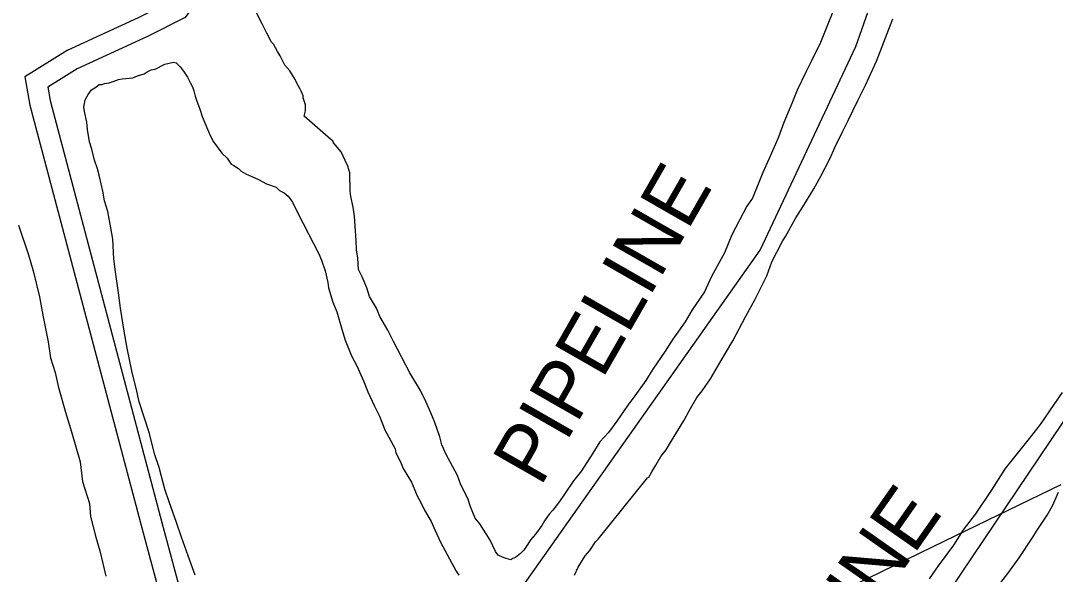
# Model space of a CAD drawing. Extents: x 3297716 to 3335574, y 688621 to 713991.
# Drawn here: x 3303447 to 3304936, y 702153 to 702950 of the extents above; entities that cross this region are included whole.
import ezdxf

# ---------------------------------------------------------------- set-up
doc = ezdxf.new("R2010")
doc.units = 0
for name, color, linetype in [('V-ROAD-CNTR', 7, 'Continuous'), ('V-SITE-VEGE', 7, 'Continuous'), ('V-TOPO-SHOR', 7, 'Continuous'), ('V-UTIL-IDEN', 7, 'Continuous'), ('V-UTIL-LINE', 7, 'Continuous')]:
    doc.layers.add(name, color=color, linetype=linetype)

msp = doc.modelspace()

# ---------------------------------------------------------------- linework, layer by layer
at = {"layer": 'V-ROAD-CNTR'}
for points in [[(3303730.2, 703081.3), (3303709.7, 703040.3), (3303663.9, 702978.3), (3303616.3, 702954.5), (3303513.9, 702907.1), (3303453.1, 702869.2), (3303460.3, 702828.8), (3303621.3, 702219.8), (3303756.4, 701717), (3303788.6, 701628.8)], [(3303757, 703067.9), (3303735.4, 703024.5), (3303683.8, 702954.7), (3303629.4, 702927.5), (3303528.2, 702880.7), (3303486.2, 702854.5), (3303489.6, 702835.2), (3303650.3, 702227.5), (3303785, 701726), (3303816.8, 701639.1)]]:
    msp.add_lwpolyline(points, dxfattribs=at)
at = {"layer": 'V-SITE-VEGE'}
for p, q in [((3303444.1, 702656), (3303458.6, 702613.1)), ((3303458.6, 702613.1), (3303465.3, 702590)), ((3303465.3, 702590), (3303474.3, 702552.6)), ((3303474.3, 702552.6), (3303478.8, 702526.2)), ((3303478.8, 702526.2), (3303486.7, 702487.7)), ((3303486.7, 702487.7), (3303490.2, 702464.6)), ((3303490.2, 702464.6), (3303496.9, 702443.8)), ((3303496.9, 702443.8), (3303501.4, 702421.8)), ((3303501.4, 702421.8), (3303511.4, 702386.6)), ((3303511.4, 702386.6), (3303520.4, 702358)), ((3303520.4, 702358), (3303532.7, 702315.1)), ((3303532.7, 702315.1), (3303536.2, 702286.5)), ((3303536.2, 702286.5), (3303546.2, 702254.7)), ((3304932.1, 702251.5), (3304940.8, 702271.3)), ((3303546.2, 702254.7), (3303547.4, 702236)), ((3304924.5, 702238.2), (3304932.1, 702251.5)), ((3303547.4, 702236), (3303555.3, 702206.3)), ((3304909.2, 702215), (3304924.5, 702238.2)), ((3303555.3, 702206.3), (3303560.9, 702186.5)), ((3304884, 702176.4), (3304903.7, 702206.2)), ((3304903.7, 702206.2), (3304909.2, 702215)), ((3303560.9, 702186.5), (3303569.8, 702150.2)), ((3304867.6, 702154.3), (3304884, 702176.4)), ((3304840.3, 702118.9), (3304867.6, 702154.3))]:
    msp.add_line(p, q, dxfattribs=at)
for points in [[(3303930.3, 702620.3), (3303930.1, 702633.6), (3303928.9, 702646.9), (3303927.6, 702668.7), (3303925.5, 702681.9), (3303922.4, 702697), (3303921.4, 702704.6), (3303921, 702731.2), (3303918, 702740.6), (3303914.1, 702749.1), (3303908.2, 702761.4), (3303897.5, 702774.5), (3303896.5, 702777.3), (3303893.7, 702779.2), (3303855.2, 702812.7), (3303857, 702820.3), (3303856.8, 702828.9), (3303853.8, 702839.3), (3303853.8, 702842.1), (3303850.9, 702848.7), (3303848.9, 702852.5), (3303845, 702859.1), (3303842, 702865.7), (3303834.3, 702877.9), (3303827.5, 702886.3), (3303820.7, 702899.5), (3303816.8, 702906.1), (3303810.9, 702916.4), (3303808, 702919.2), (3303801.2, 702932.4), (3303795.3, 702944.7), (3303784.5, 702965.4)], [(3304617.6, 702967.7), (3304605.7, 702938.1), (3304598.4, 702919), (3304585.6, 702893.2), (3304577.3, 702876.9), (3304564.4, 702850.2), (3304557.1, 702831.1), (3304545.2, 702803.4), (3304537.9, 702782.4), (3304524.1, 702751.8), (3304515, 702731.7), (3304500.4, 702694.5), (3304492, 702683), (3304470.8, 702641.9), (3304459.8, 702616.1), (3304441.4, 702581.6), (3304431.3, 702559.7), (3304413.6, 702533.8), (3304403.4, 702516.5), (3304385.8, 702491.6), (3304374.7, 702474.3), (3304357, 702448.5), (3304346.9, 702432.2), (3304331.1, 702410.1), (3304320.8, 702396.7), (3304305.1, 702373.6), (3304293, 702357.3), (3304280.8, 702343.9), (3304270.7, 702327.6), (3304254, 702301.7), (3304242.8, 702287.3), (3304229.8, 702268.1), (3304222.4, 702257.6), (3304213.1, 702245.1), (3304207.5, 702239.3), (3304201, 702229.7), (3304197.3, 702223), (3304188, 702210.5), (3304181.5, 702202.8), (3304175, 702193.3), (3304171.3, 702187.5), (3304166.6, 702182.7), (3304159.1, 702176.9), (3304155.3, 702175.9), (3304152.5, 702173.9), (3304145.8, 702175.7), (3304143, 702176.6), (3304136.3, 702179.4), (3304134.4, 702180.3), (3304130.5, 702185.9), (3304122.7, 702201.9), (3304108.1, 702225.4), (3304101.3, 702233.9), (3304094.4, 702249.9), (3304090.4, 702262.2), (3304080.6, 702282), (3304075.7, 702295.2), (3304065.9, 702314), (3304060, 702324.3), (3304053.2, 702339.4), (3304050.2, 702350.8), (3304043.2, 702371.5), (3304037.3, 702385.7), (3304030.4, 702401.7), (3304022.6, 702417.7), (3304007, 702443.1), (3303983.5, 702488.3), (3303975.7, 702504.3), (3303964, 702524), (3303959.1, 702536.3), (3303949.3, 702553.2), (3303945.3, 702565.5), (3303938.4, 702581.5), (3303933.5, 702591.9), (3303932.3, 702608), (3303930.3, 702620.3)], [(3304278.2, 702203.4), (3304349, 702291.8), (3304350.9, 702292.7), (3304355.5, 702300.4), (3304361.1, 702310), (3304368.5, 702322.4), (3304375.9, 702332), (3304382.4, 702342.6), (3304401.8, 702375.1), (3304409.2, 702388.5), (3304420.3, 702407.7), (3304427.7, 702417.3), (3304439.8, 702434.5), (3304460.2, 702469), (3304472.2, 702489.1), (3304490.6, 702524.5), (3304503.5, 702548.4), (3304521, 702582.9), (3304528.3, 702602.9), (3304543.1, 702631.6), (3304547.7, 702639.3), (3304562.5, 702666.1), (3304572.7, 702682.3), (3304588.4, 702708.2), (3304598.6, 702726.4), (3304611.5, 702751.3), (3304618.8, 702767.5), (3304629.8, 702790.4), (3304638.1, 702806.7), (3304651.9, 702835.4), (3304663, 702857.4), (3304678.6, 702891.8), (3304702.3, 702952.9)], [(3303546.4, 702775.7), (3303543.3, 702793.7), (3303542.2, 702804.1), (3303539.1, 702819.3), (3303538.1, 702825.9), (3303539.8, 702836.4), (3303544.4, 702844), (3303549.1, 702850.7), (3303553.8, 702853.7), (3303557.5, 702856.6), (3303560.3, 702858.5), (3303564.1, 702858.6), (3303567.9, 702859.6), (3303574.5, 702860.6), (3303580.2, 702862.6), (3303587.7, 702865.6), (3303593.4, 702866.6), (3303608.6, 702867.8), (3303615.2, 702870.7), (3303624.6, 702873.7), (3303629.3, 702876.6), (3303635, 702879.6), (3303640.7, 702880.6), (3303654.8, 702887.5), (3303667.1, 702890.5), (3303670.9, 702889.6), (3303676.7, 702884), (3303681.5, 702877.4), (3303687.3, 702869), (3303691.3, 702860.5), (3303694.2, 702854.9), (3303696.2, 702849.2), (3303698.2, 702841.6), (3303700.2, 702836), (3303705.1, 702822.8), (3303708.1, 702812.4), (3303719.9, 702785), (3303724.8, 702775.6), (3303736.4, 702759.7), (3303744.2, 702752.2), (3303750, 702743.7), (3303753.8, 702741.9), (3303760.5, 702737.3), (3303764.4, 702733.5), (3303771.1, 702729.8), (3303789.2, 702721.6), (3303800.7, 702715.1), (3303815, 702710.6), (3303819.8, 702705.9), (3303826.5, 702702.2), (3303832.3, 702697.6), (3303838.1, 702689.1), (3303845.9, 702673.1), (3303876.3, 702614.7), (3303880.2, 702605.3), (3303885.2, 702590.2), (3303889.2, 702573.2), (3303890.3, 702565.6), (3303896.3, 702544.8), (3303902.2, 702530.7), (3303909.2, 702506.1), (3303914.2, 702490.1), (3303923.1, 702467.4), (3303930.9, 702453.3), (3303940.7, 702431.6), (3303946.7, 702415.6), (3303956.5, 702394.9), (3303963.3, 702380.7), (3303971.2, 702360.9), (3303977.1, 702350.6), (3303985.9, 702333.6), (3303986.9, 702328), (3303993.8, 702314.8), (3303997.7, 702305.4), (3304004.5, 702294.1), (3304009.4, 702285.6), (3304014.3, 702274.3), (3304017.3, 702266.8), (3304024.1, 702254.5), (3304028.1, 702245.1), (3304037.8, 702229.1), (3304043.7, 702215.9), (3304051.5, 702199)], [(3303698.3, 702151.8), (3303690.4, 702172.6), (3303678.5, 702206.5), (3303671.5, 702227.3), (3303660.6, 702257.5), (3303654.7, 702275.4), (3303646.6, 702306.6), (3303639.7, 702326.4), (3303632.6, 702355.7), (3303617.6, 702401.1), (3303613.5, 702420.9), (3303607.5, 702443.6), (3303600.3, 702478.6), (3303596.1, 702503.2), (3303590.9, 702536.3), (3303587.7, 702558.1), (3303583.5, 702588.4), (3303581.3, 702607.4), (3303579.9, 702635.8), (3303576.8, 702651.9), (3303572.6, 702675.6), (3303567.7, 702690.7), (3303565.5, 702704.9), (3303560.5, 702725.7), (3303557.5, 702737), (3303553.5, 702749.3), (3303549.4, 702765.3), (3303546.4, 702775.7)], [(3304945.9, 702414.8), (3304933.8, 702397.5), (3304914.3, 702368.7), (3304898.5, 702348.6), (3304864, 702305.4), (3304843.7, 702273.7), (3304821.4, 702240.2), (3304803.7, 702217.1), (3304789.8, 702195.1), (3304767.5, 702165.3), (3304754.5, 702146.2)], [(3304243.9, 702151.6), (3304249.5, 702163.1), (3304259.6, 702179.4), (3304266.2, 702187.1), (3304274.5, 702199.5), (3304278.2, 702203.4)], [(3304051.5, 702199), (3304074, 702157.6), (3304077.9, 702151.9)]]:
    msp.add_lwpolyline(points, dxfattribs=at)
at = {"layer": 'V-TOPO-SHOR'}
msp.add_lwpolyline([(3304944.2, 702282), (3304776.5, 702200.8), (3304649.3, 702138.6), (3304441, 702052), (3304070.4, 701884.3), (3304008.1, 701813.9), (3303964.8, 701824.7), (3303940.5, 701819.3), (3303902.6, 701808.5), (3303813.3, 701759.8), (3303761.9, 701735.5), (3303699.7, 701711.1), (3303623.9, 701673.2), (3303553.6, 701619.1), (3303561.7, 701592.1), (3303583.4, 701543.4), (3303586.1, 701505.5), (3303567.1, 701473), (3303545.5, 701446), (3303529.3, 701416.2), (3303545.5, 701397.3), (3303572.5, 701389.2), (3303583.4, 701386.5)], dxfattribs=at)
at = {"layer": 'V-UTIL-LINE'}
for points in [[(3303448.6, 701140.2), (3303930.9, 701797.4), (3304511.5, 702619.9), (3304648.8, 702913.1), (3304845.7, 703471.7), (3305528, 703789.5), (3305487.4, 703865.8), (3305258.5, 704537), (3305508.3, 705244), (3305494.5, 706298), (3305502.5, 707975.1), (3306265.9, 708377.2)], [(3304119.6, 701140.9), (3304186.6, 701237.8), (3304589.3, 701840.1), (3305141.1, 702660), (3305889.4, 703776.7)]]:
    msp.add_lwpolyline(points, dxfattribs=at)

# ---------------------------------------------------------------- texts
at = {"layer": 'V-UTIL-IDEN'}
for rotation, p in [(60.1785, (3304195.1, 702277.5)), (54.9827, (3304487.9, 701831.4))]:
    msp.add_text('PIPELINE', height=83, rotation=rotation, dxfattribs=at).set_placement(p)

doc.saveas('drawing.dxf')
